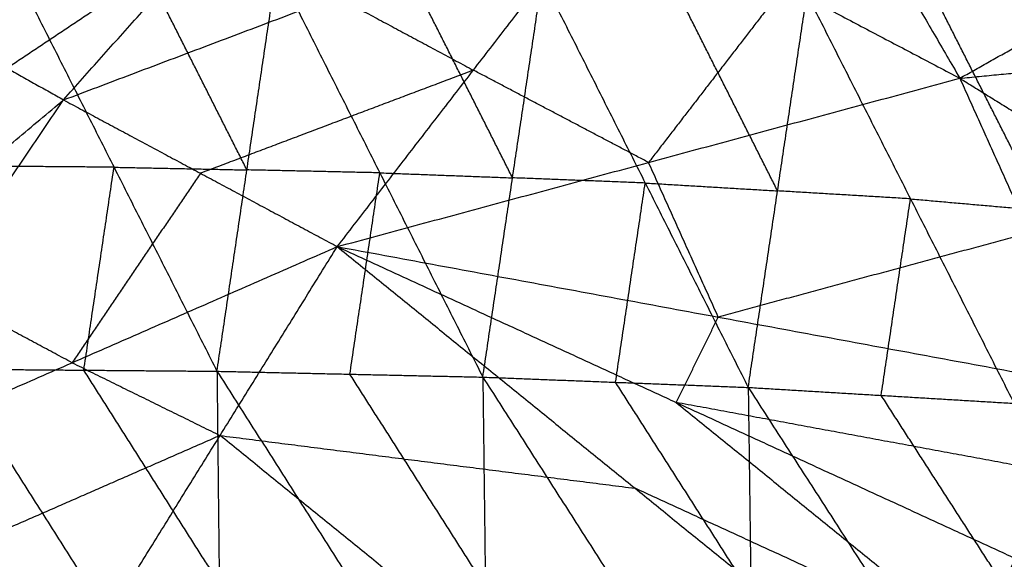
# Model space of a CAD drawing. Header units: millimetres. Extents: x -106 to 110, y -96 to 120.
# Tile 269 of 656: x -93.44 to -88.85, y 55.98 to 58.5. Entities that reach past the tile are written whole.
import ezdxf

# ---------------------------------------------------------------- set-up
doc = ezdxf.new("R2010")
doc.units = ezdxf.units.MM
doc.header["$MEASUREMENT"] = 0
doc.layers.add('Default', color=7, linetype='Continuous', true_color=0x000000)

msp = doc.modelspace()

# ---------------------------------------------------------------- linework, layer by layer
at = {"layer": 'Default'}
for points in [[(-93.7575, 58.4176, 13.5195), (-93.0235, 59.1981, 13.5838), (-92.2894, 59.9786, 13.6481)], [(-90.0171, 59.8667, 13.6296), (-89.5387, 59.0449, 13.3328), (-89.0603, 58.2231, 13.036)], [(-93.7575, 58.4176, 13.5195), (-92.7892, 59.0627, 13.637), (-91.8209, 59.7078, 13.7545)], [(-93.2332, 58.1225, 13.726), (-92.5271, 58.9152, 13.7403), (-91.8209, 59.7078, 13.7545)], [(-93.2332, 58.1225, 13.726), (-91.9623, 58.6022, 13.7028), (-90.6913, 59.0818, 13.6795)], [(-91.9587, 57.4398, 13.7745), (-91.325, 58.2608, 13.727), (-90.6913, 59.0818, 13.6795)], [(-91.9587, 57.4398, 13.7745), (-91.325, 58.2608, 13.727), (-90.6913, 59.0818, 13.6795)], [(-90.6913, 59.0818, 13.6795), (-89.8758, 58.6525, 13.3578), (-89.0603, 58.2231, 13.036)], [(-90.5182, 50.2028, 12.0172), (-88.4215, 54.636, 12.0172), (-86.3247, 59.0692, 12.0172)], [(-89.1857, 55.1913, 12.4242), (-87.7552, 57.1303, 12.2207), (-86.3247, 59.0692, 12.0172)], [(-92.5271, 58.9152, 13.7403), (-93.0112, 58.5926, 13.6815), (-93.4954, 58.2701, 13.6228)], [(-89.0603, 58.2231, 13.036), (-88.5389, 58.5159, 12.8752), (-88.0175, 58.8086, 12.7144)], [(-93.4777, 58.7585, 10.0937), (-92.9982, 57.8092, 9.2853), (-92.5188, 56.8599, 8.4769)], [(-92.3795, 57.7967, 8.9703), (-92.6193, 58.2713, 9.3745), (-92.859, 58.7459, 9.7787)], [(-92.5188, 56.8599, 8.4769), (-92.3795, 57.7967, 8.9703), (-92.2403, 58.7334, 9.4637)], [(-92.2403, 58.7334, 9.4637), (-91.7607, 57.7831, 8.6757), (-91.2811, 56.8327, 7.8878)], [(-91.1428, 57.7598, 8.372), (-91.3826, 58.235, 8.766), (-91.6225, 58.7101, 9.1599)], [(-91.2811, 56.8327, 7.8878), (-91.1428, 57.7598, 8.372), (-91.0046, 58.6869, 8.8562)], [(-91.0046, 58.6869, 8.8562), (-90.525, 57.7358, 8.095), (-90.0454, 56.7847, 7.3337)], [(-89.8758, 58.6525, 13.3578), (-90.1926, 58.242, 13.3815), (-90.5095, 57.8314, 13.4053)], [(-89.9089, 57.6991, 7.8049), (-90.1487, 58.1746, 8.1855), (-90.3885, 58.6502, 8.5661)], [(-91.9623, 58.6022, 13.7028), (-91.6436, 58.4315, 13.7149), (-91.325, 58.2608, 13.727)], [(-90.0454, 56.7847, 7.3337), (-89.9089, 57.6991, 7.8049), (-89.7724, 58.6135, 8.276)], [(-89.7724, 58.6135, 8.276), (-89.29, 57.662, 7.5454), (-88.8077, 56.7106, 6.8148)], [(-88.672, 57.6075, 7.2683), (-88.9132, 58.0832, 7.6336), (-89.1544, 58.5589, 7.9989)], [(-93.7575, 58.4176, 13.5195), (-93.4954, 58.2701, 13.6228), (-93.2332, 58.1225, 13.726)], [(-89.0603, 58.2231, 13.036), (-88.3351, 58.2931, 12.7301), (-87.6098, 58.3631, 12.4242)], [(-91.325, 58.2608, 13.727), (-91.9605, 58.021, 13.7386), (-92.596, 57.7812, 13.7503)], [(-91.9587, 57.4398, 13.7745), (-90.5095, 57.8314, 13.4053), (-89.0603, 58.2231, 13.036)], [(-90.5095, 57.8314, 13.4053), (-90.9172, 58.0461, 13.5661), (-91.325, 58.2608, 13.727)], [(-89.0603, 58.2231, 13.036), (-88.736, 57.5036, 12.7301), (-88.4117, 56.7841, 12.4242)], [(-89.0603, 58.2231, 13.036), (-88.5373, 57.8992, 12.7301), (-88.0142, 57.5754, 12.4242)], [(-94.9954, 56.6472, 13.4457), (-94.1143, 57.3849, 13.5859), (-93.2332, 58.1225, 13.726)], [(-94.428, 56.3593, 13.7102), (-93.8306, 57.2409, 13.7181), (-93.2332, 58.1225, 13.726)], [(-93.2332, 58.1225, 13.726), (-92.596, 57.7812, 13.7503), (-91.9587, 57.4398, 13.7745)], [(-92.9982, 57.8092, 9.2853), (-93.3082, 57.8117, 9.4404), (-93.6182, 57.8143, 9.5955)], [(-93.1387, 56.865, 8.7872), (-93.0685, 57.3371, 9.0362), (-92.9982, 57.8092, 9.2853)], [(-92.9982, 57.8092, 9.2853), (-92.6889, 57.8029, 9.1278), (-92.3795, 57.7967, 8.9703)], [(-90.1852, 57.112, 13.0994), (-90.3473, 57.4717, 13.2523), (-90.5095, 57.8314, 13.4053)], [(-92.596, 57.7812, 13.7503), (-92.8946, 57.3404, 13.7463), (-93.1933, 56.8995, 13.7424)], [(-91.7607, 57.7831, 8.6757), (-92.0701, 57.7899, 8.823), (-92.3795, 57.7967, 8.9703)], [(-91.8999, 56.8463, 8.1824), (-91.8303, 57.3147, 8.4291), (-91.7607, 57.7831, 8.6757)], [(-91.7607, 57.7831, 8.6757), (-91.4518, 57.7714, 8.5239), (-91.1428, 57.7598, 8.372)], [(-90.525, 57.7358, 8.095), (-90.8339, 57.7478, 8.2335), (-91.1428, 57.7598, 8.372)], [(-90.6632, 56.8087, 7.6108), (-90.5941, 57.2723, 7.8529), (-90.525, 57.7358, 8.095)], [(-90.525, 57.7358, 8.095), (-90.2169, 57.7175, 7.9499), (-89.9089, 57.6991, 7.8049)], [(-89.29, 57.662, 7.5454), (-89.5994, 57.6806, 7.6751), (-89.9089, 57.6991, 7.8049)], [(-89.4265, 56.7477, 7.0743), (-89.3583, 57.2048, 7.3099), (-89.29, 57.662, 7.5454)], [(-89.29, 57.662, 7.5454), (-88.981, 57.6348, 7.4069), (-88.672, 57.6075, 7.2683)], [(-88.736, 57.5036, 12.7301), (-89.4606, 57.3078, 12.9148), (-90.1852, 57.112, 13.0994)], [(-94.428, 56.3593, 13.7102), (-93.1933, 56.8995, 13.7424), (-91.9587, 57.4398, 13.7745)], [(-93.0499, 55.6819, 13.8302), (-92.5043, 56.5609, 13.8024), (-91.9587, 57.4398, 13.7745)], [(-93.0499, 55.6819, 13.8302), (-92.5043, 56.5609, 13.8024), (-91.9587, 57.4398, 13.7745)], [(-91.9587, 57.4398, 13.7745), (-90.5722, 56.3155, 13.0994), (-89.1857, 55.1913, 12.4242)], [(-91.9587, 57.4398, 13.7745), (-90.3804, 56.7146, 13.0994), (-88.8022, 55.9894, 12.4242)], [(-91.9587, 57.4398, 13.7745), (-90.1852, 57.112, 13.0994), (-88.4117, 56.7841, 12.4242)], [(-93.1933, 56.8995, 13.7424), (-93.512, 57.0702, 13.7303), (-93.8306, 57.2409, 13.7181)], [(-87.7552, 57.1303, 12.2207), (-88.3746, 56.3603, 12.3225), (-88.9939, 55.5904, 12.4242)], [(-90.3804, 56.7146, 13.0994), (-90.2828, 56.9133, 13.0994), (-90.1852, 57.112, 13.0994)], [(-93.1933, 56.8995, 13.7424), (-92.8488, 56.7302, 13.7724), (-92.5043, 56.5609, 13.8024)], [(-93.7586, 56.8701, 9.0974), (-93.1387, 56.865, 8.7872), (-92.5188, 56.8599, 8.4769)], [(-93.7586, 56.8701, 9.0974), (-93.1282, 55.8783, 8.4673), (-92.4978, 54.8864, 7.8372)], [(-92.5083, 55.8732, 8.1571), (-92.8235, 56.3691, 8.4721), (-93.1387, 56.865, 8.7872)], [(-92.5188, 56.8599, 8.4769), (-92.5083, 55.8732, 8.1571), (-92.4978, 54.8864, 7.8372)], [(-92.5188, 56.8599, 8.4769), (-91.8999, 56.8463, 8.1824), (-91.2811, 56.8327, 7.8878)], [(-92.5188, 56.8599, 8.4769), (-91.8881, 55.871, 7.8701), (-91.2574, 54.8822, 7.2633)], [(-91.2692, 55.8574, 7.5756), (-91.5846, 56.3519, 7.879), (-91.8999, 56.8463, 8.1824)], [(-91.2811, 56.8327, 7.8878), (-91.2692, 55.8574, 7.5756), (-91.2574, 54.8822, 7.2633)], [(-91.2811, 56.8327, 7.8878), (-90.6632, 56.8087, 7.6108), (-90.0454, 56.7847, 7.3337)], [(-91.2811, 56.8327, 7.8878), (-90.6507, 55.8487, 7.3092), (-90.0204, 54.8647, 6.7306)], [(-90.0329, 55.8247, 7.0322), (-90.348, 56.3167, 7.3215), (-90.6632, 56.8087, 7.6108)], [(-90.0454, 56.7847, 7.3337), (-90.0329, 55.8247, 7.0322), (-90.0204, 54.8647, 6.7306)], [(-90.0454, 56.7847, 7.3337), (-89.4265, 56.7477, 7.0743), (-88.8077, 56.7106, 6.8148)], [(-90.0454, 56.7847, 7.3337), (-89.4154, 55.808, 6.7869), (-88.7854, 54.8313, 6.2401)], [(-90.3804, 56.7146, 13.0994), (-89.6872, 56.1525, 12.7618), (-88.9939, 55.5904, 12.4242)], [(-88.6069, 56.3868, 12.4242), (-89.4937, 56.5507, 12.7618), (-90.3804, 56.7146, 13.0994)], [(-88.7965, 55.771, 6.5275), (-89.1115, 56.2593, 6.8009), (-89.4265, 56.7477, 7.0743)], [(-92.5043, 56.5609, 13.8024), (-93.1216, 56.2907, 13.7863), (-93.7389, 56.0206, 13.7702)], [(-92.5043, 56.5609, 13.8024), (-91.5382, 56.4382, 13.4509), (-90.5722, 56.3155, 13.0994)], [(-91.1178, 55.4366, 13.1272), (-91.811, 55.9987, 13.4648), (-92.5043, 56.5609, 13.8024)], [(-94.428, 56.3593, 13.7102), (-93.7389, 56.0206, 13.7702), (-93.0499, 55.6819, 13.8302)], [(-88.9939, 55.5904, 12.4242), (-89.7831, 55.953, 12.7618), (-90.5722, 56.3155, 13.0994)], [(-89.1857, 55.1913, 12.4242), (-88.9939, 55.5904, 12.4242), (-88.8022, 55.9894, 12.4242)], [(-89.1857, 55.1913, 12.4242), (-88.9939, 55.5904, 12.4242), (-88.8022, 55.9894, 12.4242)]]:
    msp.add_open_spline(points, degree=2, dxfattribs=at)

doc.saveas('drawing.dxf')
